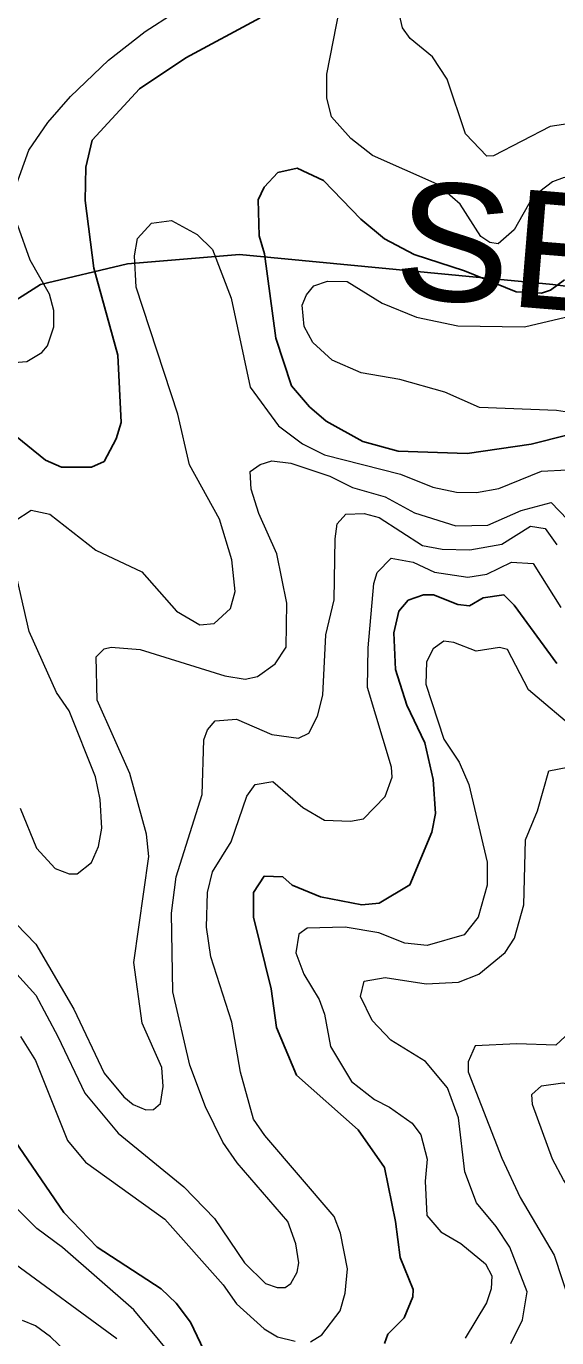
# Model space of a CAD drawing. Extents: x 673.3 to 698.5, y 6984.3 to 7012.3.
# Drawn here: x 694.233 to 694.774, y 7005.822 to 7007.162 of the extents above; entities that cross this region are included whole.
import ezdxf
from ezdxf.enums import TextEntityAlignment as Align

# ---------------------------------------------------------------- set-up
doc = ezdxf.new("R2010")
doc.units = 0
doc.header["$LTSCALE"] = 0.032
for name, color, linetype, lineweight in [('1', 7, 'Continuous', 25), ('2', 7, 'Continuous', 13), ('26', 7, 'Continuous', 25)]:
    doc.layers.add(name, color=color, linetype=linetype, lineweight=lineweight)

msp = doc.modelspace()

# ---------------------------------------------------------------- linework, layer by layer
at = {"layer": '1'}
for points in [[(694.4714, 7007.1702), (694.3957, 7007.1292), (694.3485, 7007.0974), (694.3002, 7007.0451), (694.2936, 7007.0174), (694.2928, 7006.9835), (694.3019, 7006.9145), (694.3264, 7006.8255), (694.3295, 7006.7569), (694.3244, 7006.7402), (694.3123, 7006.7171), (694.2993, 7006.7113), (694.2687, 7006.7112), (694.2524, 7006.7184), (694.2165, 7006.7476)], [(694.7844, 7006.7437), (694.7482, 7006.7347), (694.6828, 7006.7251), (694.6123, 7006.7275), (694.5762, 7006.7373), (694.5389, 7006.7581), (694.5219, 7006.7728), (694.5035, 7006.7941), (694.4875, 7006.8428), (694.4761, 7006.9292), (694.4704, 7006.9474), (694.4696, 7006.9841), (694.4757, 7006.9973), (694.4894, 7007.012), (694.5094, 7007.0165), (694.5361, 7007.0038), (694.5744, 7006.9646), (694.5985, 7006.9445), (694.6286, 7006.9285), (694.6799, 7006.9116), (694.7329, 7006.8903), (694.7586, 7006.8888), (694.7678, 7006.8918), (694.782, 7006.9024)], [(694.5983, 7005.816), (694.6019, 7005.8258), (694.6185, 7005.8423), (694.6274, 7005.8639), (694.6276, 7005.8713), (694.6144, 7005.9041), (694.6096, 7005.9408), (694.5983, 7005.9959), (694.5716, 7006.0342), (694.5085, 7006.0902), (694.4881, 7006.1388), (694.4827, 7006.1783), (694.4647, 7006.2516), (694.4647, 7006.2768), (694.4756, 7006.2933), (694.4945, 7006.2926), (694.5043, 7006.2842), (694.5332, 7006.2725), (694.5753, 7006.2643), (694.5931, 7006.2657), (694.6243, 7006.2845), (694.6467, 7006.3384), (694.6503, 7006.3575), (694.6481, 7006.3923), (694.6396, 7006.4297), (694.6212, 7006.4682), (694.6096, 7006.5046), (694.6081, 7006.5421), (694.613, 7006.5641), (694.6227, 7006.5752), (694.6381, 7006.5809), (694.6484, 7006.5809), (694.6733, 7006.571), (694.6852, 7006.5696), (694.699, 7006.5778), (694.7203, 7006.5808), (694.7309, 7006.5703), (694.7744, 7006.5106)], [(694.2161, 7006.0307), (694.2713, 7005.95), (694.3052, 7005.9145), (694.3704, 7005.872), (694.3859, 7005.8575), (694.4005, 7005.8379), (694.4273, 7005.7815)]]:
    msp.add_lwpolyline(points, dxfattribs=at)
at = {"layer": '2'}
for points in [[(694.9264, 7006.9729), (694.9148, 7006.9562), (694.9003, 7006.954), (694.8689, 7006.9664), (694.8355, 7006.9927), (694.814, 7007.0043), (694.7818, 7007.0069), (694.77, 7007.0027), (694.7497, 7006.9872), (694.7307, 7006.9537), (694.7145, 7006.9393), (694.706, 7006.9405), (694.6967, 7006.9467), (694.6757, 7006.9797), (694.6522, 7007.0001), (694.586, 7007.0296), (694.564, 7007.0467), (694.5442, 7007.0689), (694.5396, 7007.0885), (694.5396, 7007.1126), (694.5527, 7007.1802)], [(694.7922, 7007.0629), (694.7674, 7007.0591), (694.7097, 7007.0293), (694.7027, 7007.0289), (694.6811, 7007.0516), (694.6624, 7007.1073), (694.6473, 7007.1303), (694.6245, 7007.1491), (694.6168, 7007.1597), (694.612, 7007.1806)], [(694.2212, 7006.9952), (694.2355, 7007.0348), (694.2547, 7007.0632), (694.2779, 7007.0896), (694.3167, 7007.1267), (694.3541, 7007.156), (694.3838, 7007.1753)], [(694.1853, 7006.8154), (694.2334, 7006.8191), (694.2486, 7006.8283), (694.2546, 7006.8352), (694.261, 7006.8545), (694.261, 7006.8711), (694.2565, 7006.8877), (694.2367, 7006.9226), (694.2243, 7006.9581)], [(694.2212, 7006.6565), (694.2377, 7006.6671), (694.2569, 7006.6631), (694.3039, 7006.6264), (694.3506, 7006.6044), (694.3863, 7006.564), (694.41, 7006.5501), (694.4245, 7006.5516), (694.4412, 7006.5668), (694.4459, 7006.5842), (694.4427, 7006.6164), (694.43, 7006.6579), (694.3993, 7006.7135), (694.3876, 7006.7654), (694.345, 7006.8949), (694.3434, 7006.9269), (694.3463, 7006.9447), (694.3607, 7006.9604), (694.3809, 7006.9631), (694.4071, 7006.9488), (694.423, 7006.9334), (694.4418, 7006.8838), (694.4612, 7006.7928), (694.4901, 7006.7533), (694.5148, 7006.735), (694.5372, 7006.7239), (694.6147, 7006.704), (694.6479, 7006.6909), (694.6719, 7006.6858), (694.6923, 7006.6852), (694.7151, 7006.6893), (694.7587, 7006.7071), (694.7847, 7006.7086)], [(694.8225, 7006.7616), (694.7739, 7006.769), (694.6954, 7006.7722), (694.6599, 7006.7877), (694.6142, 7006.8007), (694.5745, 7006.8075), (694.5451, 7006.8205), (694.5253, 7006.8386), (694.5163, 7006.8549), (694.5144, 7006.8765), (694.5187, 7006.8872), (694.5264, 7006.8964), (694.5402, 7006.9011), (694.5602, 7006.9007), (694.5961, 7006.8788), (694.6312, 7006.8642), (694.6733, 7006.8554), (694.7413, 7006.8546), (694.7831, 7006.8643)], [(694.2226, 7006.2447), (694.2425, 7006.224), (694.2813, 7006.1577), (694.3124, 7006.0924), (694.3325, 7006.0681), (694.3419, 7006.0604), (694.3547, 7006.0549), (694.3628, 7006.055), (694.3699, 7006.0612), (694.3726, 7006.0786), (694.371, 7006.0982), (694.351, 7006.1433), (694.3425, 7006.2052), (694.3579, 7006.3136), (694.3556, 7006.3364), (694.3385, 7006.3983), (694.3051, 7006.4733), (694.3043, 7006.5174), (694.3124, 7006.5255), (694.3195, 7006.5272), (694.3492, 7006.5248), (694.4355, 7006.498), (694.4562, 7006.4946), (694.4689, 7006.4975), (694.4867, 7006.5104), (694.498, 7006.5274), (694.4987, 7006.5721), (694.4884, 7006.6226), (694.4702, 7006.6639), (694.4622, 7006.6887), (694.4614, 7006.7068), (694.4715, 7006.714), (694.4834, 7006.7177), (694.5029, 7006.7152), (694.5426, 7006.702), (694.5659, 7006.6905), (694.599, 7006.681), (694.6289, 7006.6645), (694.6712, 7006.6511), (694.7038, 7006.6518), (694.738, 7006.6669), (694.7685, 7006.6751)], [(694.7685, 7006.6751), (694.8019, 7006.6405)], [(694.2233, 7006.1935), (694.2425, 7006.1719), (694.2651, 7006.1297), (694.2926, 7006.0718), (694.3265, 7006.0309), (694.3936, 7005.976), (694.4249, 7005.9439), (694.4556, 7005.8984), (694.4769, 7005.8774), (694.4889, 7005.8733), (694.4972, 7005.8733), (694.5029, 7005.8774), (694.5094, 7005.8889), (694.511, 7005.8987), (694.5079, 7005.9178), (694.4996, 7005.9408), (694.4479, 7006.0008), (694.4335, 7006.0218), (694.4156, 7006.058), (694.3998, 7006.1005), (694.3824, 7006.1753), (694.3811, 7006.2557), (694.3857, 7006.2929), (694.4124, 7006.3767), (694.4142, 7006.4327), (694.4177, 7006.4429), (694.4256, 7006.4521), (694.4472, 7006.4538), (694.4834, 7006.4383), (694.5107, 7006.4344), (694.5211, 7006.4396), (694.53, 7006.457), (694.5355, 7006.4784), (694.5387, 7006.54), (694.547, 7006.5755), (694.5479, 7006.638), (694.5502, 7006.6532), (694.5589, 7006.6632), (694.5778, 7006.6639), (694.5931, 7006.6598), (694.6371, 7006.6311), (694.6572, 7006.6275), (694.6855, 7006.6266), (694.7182, 7006.6324), (694.7473, 7006.6508), (694.7625, 7006.6484), (694.7743, 7006.632)], [(694.523, 7005.8179), (694.5346, 7005.825), (694.5533, 7005.8495), (694.5583, 7005.8675), (694.5606, 7005.8925), (694.5536, 7005.9288), (694.5469, 7005.9457), (694.4762, 7006.0285), (694.4647, 7006.0453), (694.4514, 7006.0933), (694.4426, 7006.1444), (694.4211, 7006.2109), (694.4167, 7006.2415), (694.4178, 7006.2769), (694.423, 7006.2978), (694.4418, 7006.3286), (694.458, 7006.3753), (694.4663, 7006.387), (694.4843, 7006.3901), (694.5149, 7006.3636), (694.5371, 7006.3505), (694.5638, 7006.3497), (694.5771, 7006.3519), (694.599, 7006.3749), (694.6062, 7006.3946), (694.6056, 7006.4048), (694.5812, 7006.4862), (694.5819, 7006.5265), (694.5876, 7006.5923), (694.5908, 7006.6035), (694.6051, 7006.6183), (694.6275, 7006.6142), (694.6493, 7006.6038), (694.6835, 7006.5989), (694.703, 7006.602), (694.7279, 7006.6142), (694.7503, 7006.6127), (694.7783, 7006.5677)], [(694.2267, 7006.3629), (694.2432, 7006.322), (694.2623, 7006.3013), (694.2765, 7006.2959), (694.2846, 7006.2959), (694.2995, 7006.3074), (694.3067, 7006.3239), (694.3099, 7006.3425), (694.3083, 7006.3718), (694.3035, 7006.3949), (694.2765, 7006.4624), (694.2637, 7006.481), (694.2359, 7006.5433), (694.2203, 7006.6105)], [(694.796, 7006.4409), (694.7452, 7006.4837), (694.7239, 7006.5249), (694.7159, 7006.5271), (694.6919, 7006.5231), (694.6691, 7006.532), (694.6588, 7006.5335), (694.648, 7006.5255), (694.6414, 7006.5125), (694.6406, 7006.4895), (694.659, 7006.4333), (694.6747, 7006.4099), (694.6846, 7006.3869), (694.7031, 7006.3079), (694.7032, 7006.2843), (694.6939, 7006.2514), (694.6798, 7006.2334), (694.6418, 7006.2228), (694.619, 7006.225), (694.5925, 7006.2356), (694.5583, 7006.2413), (694.5195, 7006.2404), (694.5109, 7006.2341), (694.5079, 7006.2153), (694.516, 7006.1935), (694.5317, 7006.1674), (694.5371, 7006.1525), (694.5433, 7006.1194), (694.5646, 7006.0837), (694.5881, 7006.0652), (694.6036, 7006.0574), (694.6265, 7006.0411), (694.6356, 7006.0292), (694.6421, 7006.0043), (694.6398, 7005.9818), (694.6417, 7005.9469), (694.656, 7005.9303), (694.6762, 7005.9182), (694.7014, 7005.8976), (694.708, 7005.8853), (694.7072, 7005.8719), (694.7026, 7005.8576), (694.6807, 7005.8216)], [(694.731, 7006.2302), (694.7406, 7006.2643), (694.7424, 7006.3304), (694.7547, 7006.36), (694.7662, 7006.401), (694.7854, 7006.4048)], [(694.8758, 7005.8075), (694.8465, 7005.8515), (694.8386, 7005.8833), (694.8269, 7005.9134), (694.781, 7005.9833), (694.7699, 7006.0045), (694.7496, 7006.0602), (694.7489, 7006.0703), (694.7588, 7006.0793), (694.7803, 7006.0825), (694.8085, 7006.0744), (694.8437, 7006.0711), (694.8826, 7006.0712), (694.8977, 7006.0815), (694.9019, 7006.1004), (694.9011, 7006.1116), (694.8609, 7006.1555), (694.8514, 7006.174), (694.8419, 7006.2152), (694.8369, 7006.2245), (694.8391, 7006.244)], [(694.7274, 7005.816), (694.7392, 7005.8404), (694.7439, 7005.8688), (694.7262, 7005.9145), (694.7124, 7005.9357), (694.6923, 7005.9598), (694.6804, 7005.9916), (694.674, 7006.0465), (694.6627, 7006.0774), (694.6403, 7006.1042), (694.605, 7006.1261), (694.5859, 7006.1459), (694.5738, 7006.1704), (694.5776, 7006.1862), (694.599, 7006.19), (694.6408, 7006.1835), (694.6739, 7006.1851), (694.6946, 7006.1934), (694.7215, 7006.2155), (694.731, 7006.2302)], [(694.792, 7006.1381), (694.7732, 7006.1208), (694.7336, 7006.1223), (694.6909, 7006.12), (694.6838, 7006.1037), (694.6838, 7006.0935), (694.7182, 7006.0053), (694.7368, 7005.9651), (694.7717, 7005.9064), (694.7961, 7005.8317)], [(694.2269, 7006.1298), (694.2424, 7006.1051), (694.275, 7006.0236), (694.2932, 7006.0014), (694.3742, 7005.9432), (694.4339, 7005.8762), (694.4475, 7005.8568), (694.4755, 7005.8312), (694.4893, 7005.8229), (694.5072, 7005.8185)], [(694.5149, 7005.6705), (694.4744, 7005.703), (694.425, 7005.7516), (694.3425, 7005.8505), (694.2697, 7005.9143), (694.2437, 7005.9336), (694.2221, 7005.9552)], [(694.2168, 7005.901), (694.3252, 7005.8212)], [(694.3851, 7005.7006), (694.2576, 7005.8229), (694.2423, 7005.8341), (694.229, 7005.8398)]]:
    msp.add_lwpolyline(points, dxfattribs=at)
at = {"layer": '26'}
msp.add_lwpolyline([(694.203, 7006.8698), (694.2474, 7006.8978), (694.3361, 7006.9188), (694.4504, 7006.9282), (694.7702, 7006.8978), (695.1974, 7006.8418), (695.2697, 7006.8278), (695.3864, 7006.8208), (695.4611, 7006.8115), (695.6245, 7006.7765), (695.7995, 7006.7508), (695.9209, 7006.7461), (696.0026, 7006.7461), (696.0773, 7006.7508), (696.1426, 7006.7601), (696.2197, 7006.7741), (696.3457, 7006.8068), (696.4041, 7006.8395), (696.4694, 7006.8815), (696.5441, 7006.9445), (696.6048, 7007.0052), (696.6701, 7007.0822), (696.7565, 7007.2106)], dxfattribs=at)

# ---------------------------------------------------------------- texts
at = {"layer": '26', "width": 1.1}
msp.add_text('SERRA DA BATÉIA', height=0.12, rotation=355.296, dxfattribs=at).set_placement((695.3926, 7006.8209), align=Align.CENTER)

doc.saveas('drawing.dxf')
